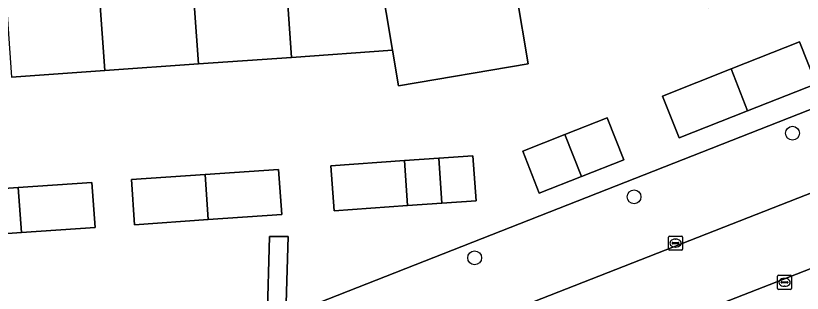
# Model space of a CAD drawing. Extents: x 161692 to 162379, y 380760 to 381678.
# Drawn here: x 162184.8 to 162240.3, y 381578.3 to 381597.9 of the extents above; entities that cross this region are included whole.
import ezdxf

# ---------------------------------------------------------------- set-up
doc = ezdxf.new("R2010")
doc.units = 0
for name, color, linetype in [('IMGEO_Boom', 7, 'Continuous'), ('IMGEO_Erf', 7, 'Continuous'), ('IMGEO_Kolk', 7, 'Continuous'), ('IMGEO_Pand', 7, 'Continuous'), ('IMGEO_Parkeervlak_open', 7, 'Continuous'), ('IMGEO_Voetpad_open', 7, 'Continuous')]:
    doc.layers.add(name, color=color, linetype=linetype)

msp = doc.modelspace()

# ---------------------------------------------------------------- linework, layer by layer
at = {"layer": 'IMGEO_Boom'}
for centre in [(162239.588, 381589.582), (162228.409, 381585.102), (162217.164, 381580.792)]:
    msp.add_circle(centre, 0.489, dxfattribs=at)
at = {"layer": 'IMGEO_Erf'}
for points in [[(162246.175, 381603.732), (162239.676, 381602.64), (162239.553, 381602.62), (162240.071, 381599.485), (162233.689, 381598.431), (162233.171, 381601.566), (162226.649, 381600.48), (162220.864, 381599.517), (162220.129, 381599.395), (162220.95, 381594.468), (162211.792, 381592.924), (162211.38, 381595.435), (162204.25, 381594.935), (162197.682, 381594.474), (162191.076, 381594.01), (162184.498, 381593.548)], [(162205.502, 381577.36), (162250.127, 381594.895)], [(162202.544, 381576.337), (162202.699, 381582.298), (162204.009, 381582.296), (162203.692, 381571.337)]]:
    msp.add_lwpolyline(points, dxfattribs=at)
for points in [[(162236.42, 381591.162), (162231.584, 381589.251), (162230.415, 381592.208), (162235.251, 381594.119), (162240.087, 381596.03), (162241.256, 381593.073)], [(162220.558, 381588.312), (162223.534, 381589.488), (162226.509, 381590.664), (162227.678, 381587.707), (162224.702, 381586.531), (162221.726, 381585.355)], [(162212.439, 381584.478), (162207.251, 381584.116), (162207.029, 381587.294), (162212.217, 381587.656), (162214.632, 381587.825), (162217.048, 381587.994), (162217.27, 381584.818), (162214.854, 381584.649)], [(162193.186, 381583.133), (162192.964, 381586.31), (162198.151, 381586.673), (162203.338, 381587.036), (162203.56, 381583.858), (162198.373, 381583.496)], [(162179.61, 381582.185), (162179.388, 381585.361), (162184.983, 381585.752), (162190.171, 381586.114), (162190.393, 381582.938), (162185.205, 381582.576)]]:
    msp.add_lwpolyline(points, close=True, dxfattribs=at)
at = {"layer": 'IMGEO_Kolk'}
for p, q in [((162230.835, 381581.408), (162230.835, 381582.26)), ((162230.91, 381582.334), (162231.762, 381582.334)), ((162231.137, 381581.877), (162231.535, 381581.877)), ((162231.323, 381582.114), (162231.348, 381582.114)), ((162231.836, 381582.26), (162231.836, 381581.408)), ((162231.762, 381581.334), (162230.91, 381581.334)), ((162231.094, 381581.828), (162231.094, 381581.84)), ((162231.532, 381581.791), (162231.134, 381581.791)), ((162231.346, 381581.554), (162231.321, 381581.554)), ((162231.578, 381581.84), (162231.578, 381581.828)), ((162238.521, 381578.641), (162238.521, 381579.493)), ((162238.596, 381579.567), (162239.448, 381579.567)), ((162238.823, 381579.11), (162239.221, 381579.11)), ((162239.009, 381579.347), (162239.034, 381579.347)), ((162239.522, 381579.493), (162239.522, 381578.641)), ((162239.448, 381578.567), (162238.596, 381578.567)), ((162238.78, 381579.061), (162238.78, 381579.073)), ((162239.218, 381579.024), (162238.82, 381579.024)), ((162239.032, 381578.787), (162239.007, 381578.787)), ((162239.264, 381579.073), (162239.264, 381579.061))]:
    msp.add_line(p, q, dxfattribs=at)
for points in [[(162230.835, 381581.408), (162230.835, 381582.26)], [(162230.91, 381582.334), (162231.762, 381582.334)], [(162231.836, 381582.26), (162231.836, 381581.408)], [(162231.762, 381581.334), (162230.91, 381581.334)], [(162238.521, 381578.641), (162238.521, 381579.493)], [(162238.596, 381579.567), (162239.448, 381579.567)], [(162239.522, 381579.493), (162239.522, 381578.641)], [(162239.448, 381578.567), (162238.596, 381578.567)]]:
    msp.add_lwpolyline(points, dxfattribs=at)
for centre, radius, start, end in [((162230.912, 381582.258), 0.0765, 91.552, 178.448), ((162230.912, 381582.258), 0.0765, 91.552, 178.448), ((162231.134, 381581.837), 0.0403, 85.8775, 175.7526), ((162231.539, 381581.839), 0.0386, 1.7309, 96.639), ((162231.76, 381582.258), 0.0765, 1.552, 88.448), ((162231.76, 381582.258), 0.0765, 1.552, 88.448), ((162230.912, 381581.41), 0.0765, 181.552, 268.448), ((162230.912, 381581.41), 0.0765, 181.552, 268.448), ((162231.131, 381581.827), 0.0366, 178.938, 274.7102), ((162231.535, 381581.834), 0.043, 264.8664, 352.4533), ((162231.76, 381581.41), 0.0765, 271.552, 358.448), ((162231.76, 381581.41), 0.0765, 271.552, 358.448), ((162238.598, 381579.491), 0.0765, 91.552, 178.448), ((162238.598, 381579.491), 0.0765, 91.552, 178.448), ((162238.82, 381579.07), 0.0403, 85.8775, 175.7526), ((162239.225, 381579.072), 0.0386, 1.7309, 96.639), ((162239.446, 381579.491), 0.0765, 1.552, 88.448), ((162239.446, 381579.491), 0.0765, 1.552, 88.448), ((162238.598, 381578.643), 0.0765, 181.552, 268.448), ((162238.598, 381578.643), 0.0765, 181.552, 268.448), ((162238.817, 381579.06), 0.0366, 178.938, 274.7102), ((162239.221, 381579.067), 0.043, 264.8664, 352.4533), ((162239.446, 381578.643), 0.0765, 271.552, 358.448), ((162239.446, 381578.643), 0.0765, 271.552, 358.448)]:
    msp.add_arc(centre, radius, start, end, dxfattribs=at)
for centre, major_axis, ratio, start_param, end_param in [((162231.322, 381581.834), (-0.387, 0.002), 0.722429, 4.712389, 7.853982), ((162231.347, 381581.834), (-0.39, 0.002), 0.717154, 1.570796, 4.712389), ((162239.008, 381579.067), (-0.387, 0.002), 0.722429, 4.712389, 7.853982), ((162239.033, 381579.067), (-0.39, 0.002), 0.717154, 1.570796, 4.712389)]:
    msp.add_ellipse(centre, major_axis=major_axis, ratio=ratio, start_param=start_param, end_param=end_param, dxfattribs=at)
at = {"layer": 'IMGEO_Pand'}
for points in [[(162218.782, 381607.477), (162218.667, 381607.455), (162218.807, 381606.724), (162216.541, 381606.339), (162216.398, 381607.097), (162209.624, 381605.964), (162210.012, 381603.566), (162211.38, 381595.435), (162211.792, 381592.924), (162220.95, 381594.468), (162220.129, 381599.395)], [(162210.012, 381603.566), (162206.057, 381603.265), (162206.109, 381602.587), (162203.85, 381602.435), (162203.788, 381603.108), (162203.68, 381603.098), (162204.25, 381594.935), (162211.38, 381595.435)], [(162197.682, 381594.474), (162204.25, 381594.935), (162203.68, 381603.098), (162203.572, 381603.088), (162203.634, 381602.411), (162201.295, 381602.245), (162200.599, 381602.878), (162197.111, 381602.638)], [(162197.111, 381602.638), (162193.624, 381602.397), (162192.873, 381601.703), (162190.681, 381601.513), (162190.622, 381602.191), (162190.505, 381602.18), (162191.076, 381594.01), (162197.682, 381594.474)], [(162190.505, 381602.18), (162190.387, 381602.17), (162190.446, 381601.493), (162188.229, 381601.33), (162187.406, 381601.952), (162183.927, 381601.719), (162184.498, 381593.548), (162191.076, 381594.01)], [(162236.42, 381591.162), (162241.256, 381593.073), (162240.087, 381596.03), (162235.251, 381594.119)], [(162236.42, 381591.162), (162235.251, 381594.119), (162230.415, 381592.208), (162231.584, 381589.251)], [(162223.534, 381589.488), (162224.702, 381586.531), (162227.678, 381587.707), (162226.509, 381590.664)], [(162223.534, 381589.488), (162220.558, 381588.312), (162221.726, 381585.355), (162224.702, 381586.531)], [(162214.632, 381587.825), (162214.854, 381584.649), (162217.27, 381584.818), (162217.048, 381587.994)], [(162212.217, 381587.656), (162207.029, 381587.294), (162207.251, 381584.116), (162212.439, 381584.478)], [(162214.632, 381587.825), (162212.217, 381587.656), (162212.439, 381584.478), (162214.854, 381584.649)], [(162198.373, 381583.496), (162203.56, 381583.858), (162203.338, 381587.036), (162198.151, 381586.673)], [(162198.373, 381583.496), (162198.151, 381586.673), (162192.964, 381586.31), (162193.186, 381583.133)], [(162185.205, 381582.576), (162184.983, 381585.752), (162179.388, 381585.361), (162179.61, 381582.185)], [(162185.205, 381582.576), (162190.393, 381582.938), (162190.171, 381586.114), (162184.983, 381585.752)]]:
    msp.add_lwpolyline(points, close=True, dxfattribs=at)
at = {"layer": 'IMGEO_Parkeervlak_open'}
for points in [[(162203.848, 381570.842), (162252.129, 381589.775), (162250.905, 381593.052), (162250.127, 381594.895), (162205.502, 381577.36), (162207.314, 381572.728), (162203.692, 381571.337)], [(162212.897, 381567.943), (162215.288, 381563.953), (162250.838, 381577.951), (162248.84, 381583.141), (162212.492, 381568.967)]]:
    msp.add_lwpolyline(points, close=True, dxfattribs=at)
at = {"layer": 'IMGEO_Voetpad_open'}
for points in [[(162248.84, 381583.141), (162250.838, 381577.951), (162251.641, 381575.967), (162252.523, 381576.465), (162252.977, 381580.731), (162252.402, 381580.816), (162252.682, 381583.385), (162253.273, 381583.316), (162254.121, 381589.999), (162255.829, 381603.619), (162252.541, 381604.032), (162251.743, 381597.251), (162251.531, 381595.45), (162252.241, 381593.585), (162250.905, 381593.052), (162252.129, 381589.775), (162203.848, 381570.842), (162203.692, 381571.337), (162202.384, 381571.284), (162202.255, 381571.157), (162202.237, 381570.79), (162172.084, 381571.705)], [(162171.157, 381571.222), (162167.427, 381571.653), (162167.14, 381571.686), (162166.435, 381566.416), (162165.555, 381559.921), (162165.216, 381556.711), (162166.58, 381556.544), (162166.919, 381559.754), (162170.745, 381559.286), (162175.907, 381558.655), (162178.686, 381558.313), (162183.847, 381557.68), (162189.003, 381557.051), (162191.788, 381556.707), (162196.949, 381556.075), (162202.111, 381555.443), (162204.683, 381555.128), (162204.864, 381556.652), (162204.979, 381558.545), (162205.597, 381563.806), (162211.594, 381567.176), (162212.897, 381567.943), (162212.492, 381568.967), (162248.84, 381583.141)]]:
    msp.add_lwpolyline(points, dxfattribs=at)
msp.add_lwpolyline([(162202.384, 381571.284), (162203.692, 381571.337), (162204.009, 381582.296), (162202.699, 381582.298), (162202.544, 381576.337)], close=True, dxfattribs=at)

doc.saveas('drawing.dxf')
